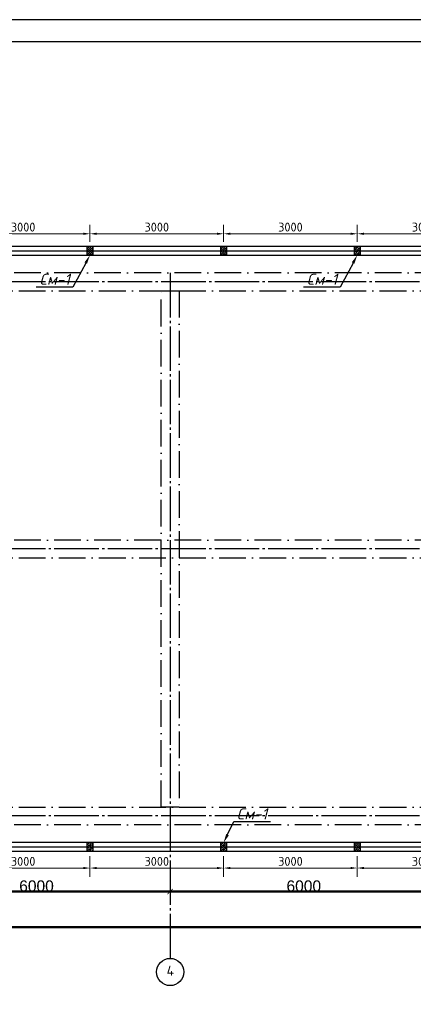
# Model space of a CAD drawing. Header units: millimetres. Extents: x -33345 to 4712671, y -3392 to 121473.
# Tile 982 of 1056: x 3816871 to 3825706, y 64378 to 86501. Entities that reach past the tile are written whole.
import ezdxf
from ezdxf import colors
from ezdxf.entities.mleader import LeaderData, LeaderLine
from ezdxf.math import Vec2, Vec3

# ---------------------------------------------------------------- set-up
doc = ezdxf.new("R2010")
doc.units = ezdxf.units.MM
for name, pattern in [('ACAD_ISO10W100', [18, 12, -3, 0, -3]), ('CENTER2', [28.575, 19.05, -3.175, 3.175, -3.175]), ('ГОСТ 2.303 5', [24, 20, -1.5, 1, -1.5])]:
    doc.linetypes.add(name, pattern=pattern)
doc.layers.add('.', color=7, linetype='Continuous', lineweight=15)
doc.layers.add('0.25', color=7, linetype='Continuous', lineweight=25)
for name, color, linetype in [('00-Axes', 1, 'CENTER2'), ('kcd_tx', 7, 'Continuous'), ('Цоколь', 7, 'Continuous')]:
    doc.layers.add(name, color=color, linetype=linetype)
doc.styles.add('ISOCPEUR', font='isocpeui.ttf', dxfattribs={"height": 300})
doc.styles.add('ISOCPEUR_1.00', font='isocpeui.ttf')
doc.styles.get("Standard").update_dxf_attribs({"font": 'arial.ttf'})
doc.styles.add('X-U-RW-01$0$StyleROMANS', font='GOTHIC.TTF')
doc.styles.add('Размерный_200', font='isocpeur.TTF', dxfattribs={"height": 200})
doc.dimstyles.new('200_стрелка', dxfattribs={"dimtxt": 200, "dimasz": 150, "dimexe": 200, "dimexo": 100, "dimgap": 50, "dimtad": 1, "dimdec": 0, "dimtxsty": 'Размерный_200', "dimcen": 250, "dimdle": 200, "dimclrd": 7, "dimclre": 7, "dimclrt": 7, "dimadec": 0, "dimazin": 0, "dimtfac": 1, "dimtdec": 0, "dimtmove": 1, "dimatfit": 3, "dimldrblk": 'DOTSMALL', "dimfxl": 200, "dimlwd": 5, "dimlwe": 5, "dimarcsym": 0})
doc.dimstyles.new('ISO-25$0', dxfattribs={"dimtxt": 300, "dimasz": 200, "dimexe": 100, "dimexo": 300, "dimgap": 50, "dimtad": 1, "dimdec": 0, "dimtxsty": 'Standard', "dimblk": 'OBLIQUE', "dimcen": 250, "dimadec": 0, "dimazin": 0, "dimtfac": 1, "dimtdec": 0, "dimtmove": 0, "dimatfit": 3, "dimldrblk": 'OBLIQUE', "dimfxl": 1.25, "dimarcsym": 0})

# ---------------------------------------------------------------- blocks, each defined once
blk = doc.blocks.new('*U282')
at = {"layer": '0.25', "color": 5, "linetype": 'Continuous', "lineweight": 25, "ltscale": 100}
blk.add_lwpolyline([(-72619, 0), (0, 0), (0, 42000), (-72619, 42000), (-72619, 0)], dxfattribs=at)
at = {"layer": '0.25', "color": 7, "linetype": 'Continuous', "lineweight": 30, "ltscale": 100}
blk.add_lwpolyline([(-70619, 500), (-500, 500), (-500, 41500), (-70619, 41500), (-70619, 500)], dxfattribs=at)
blk = doc.blocks.new('_ArchTick')
at = {"color": 0, "linetype": 'ByBlock', "const_width": 0.15}
blk.add_lwpolyline([(-0.5, -0.5), (0.5, 0.5)], dxfattribs=at)
blk = doc.blocks.new('*D15')
at = {"color": 0, "lineweight": -2, "transparency": 16777216}
for p, q in [((1041447, -1561152), (1041447, -1561151)), ((1041447, -1561152), (1047447, -1561152)), ((1047447, -1561152), (1047447, -1561151))]:
    blk.add_line(p, q, dxfattribs=at)
at = {"layer": 'Defpoints', "color": 0, "lineweight": 50, "transparency": 16777216}
for p in [(1041447, -1561152), (1047447, -1561152), (1047447, -1561152)]:
    blk.add_point(p, dxfattribs=at)
at = {"color": 0, "lineweight": -2, "transparency": 16777216, "xscale": 120, "yscale": 120, "zscale": 120, "rotation": 180}
blk.add_blockref('_ArchTick', (1041447, -1561152), dxfattribs=at)
at = {"color": 0, "lineweight": -2, "transparency": 16777216, "xscale": 120, "yscale": 120, "zscale": 120}
blk.add_blockref('_ArchTick', (1047447, -1561152), dxfattribs=at)
at = {"color": 0, "lineweight": 0, "transparency": 16777216, "insert": (1044447, -1561027), "char_height": 250, "attachment_point": 5}
blk.add_mtext('6000', dxfattribs=at)
blk = doc.blocks.new('_Oblique')
at = {"color": 0, "linetype": 'ByBlock', "lineweight": -2}
blk.add_line((-0.5, -0.5), (0.5, 0.5), dxfattribs=at)
blk = doc.blocks.new('*D16')
at = {"color": 0, "lineweight": -2, "transparency": 16777216}
for p, q in [((1047447, -1561152), (1047447, -1561151)), ((1047447, -1561152), (1053447, -1561152)), ((1053447, -1561152), (1053447, -1561151))]:
    blk.add_line(p, q, dxfattribs=at)
at = {"layer": 'Defpoints', "color": 0, "lineweight": 50, "transparency": 16777216}
for p in [(1047447, -1561152), (1053447, -1561152), (1053447, -1561152)]:
    blk.add_point(p, dxfattribs=at)
at = {"color": 0, "lineweight": -2, "transparency": 16777216, "xscale": 120, "yscale": 120, "zscale": 120, "rotation": 180}
blk.add_blockref('_ArchTick', (1047447, -1561152), dxfattribs=at)
at = {"color": 0, "lineweight": -2, "transparency": 16777216, "xscale": 120, "yscale": 120, "zscale": 120}
blk.add_blockref('_ArchTick', (1053447, -1561152), dxfattribs=at)
at = {"color": 0, "lineweight": 0, "transparency": 16777216, "insert": (1050447, -1561027), "char_height": 250, "attachment_point": 5}
blk.add_mtext('6000', dxfattribs=at)
blk = doc.blocks.new('*D44')
at = {"color": 0, "lineweight": -2, "transparency": 16777216}
for p, q in [((-36640, -739.375), (-36640, -738.75)), ((22760, -740), (-36640, -740)), ((22760, -739.375), (22760, -738.75))]:
    blk.add_line(p, q, dxfattribs=at)
at = {"layer": 'Defpoints', "color": 0, "lineweight": 0, "transparency": 16777216}
for p in [(-36640, -740), (-36640, -740), (22760, -740)]:
    blk.add_point(p, dxfattribs=at)
at = {"color": 0, "lineweight": -2, "transparency": 16777216, "xscale": 120, "yscale": 120, "zscale": 120, "rotation": 180}
blk.add_blockref('_ArchTick', (-36640, -740), dxfattribs=at)
at = {"color": 0, "lineweight": -2, "transparency": 16777216, "xscale": 120, "yscale": 120, "zscale": 120}
blk.add_blockref('_ArchTick', (22760, -740), dxfattribs=at)
at = {"color": 0, "lineweight": 0, "transparency": 16777216, "insert": (-6940, -614.375), "char_height": 250, "attachment_point": 5}
blk.add_mtext('59400', dxfattribs=at)
blk = doc.blocks.new('*D3615')
at = {"layer": 'Defpoints', "color": 0, "transparency": 16777216}
for p in [(3818448, 81691), (3815448, 81410, 0), (3818448, 81410, 0)]:
    blk.add_point(p, dxfattribs=at)
at = {"layer": 'kcd_tx', "color": 7, "linetype": 'Continuous', "lineweight": 5, "transparency": 16777216}
for p, q in [((3815448, 81510), (3815448, 81891)), ((3818448, 81510), (3818448, 81891)), ((3815598, 81691), (3818298, 81691))]:
    blk.add_line(p, q, dxfattribs=at)
at = {"layer": 'kcd_tx', "color": 7, "transparency": 16777216}
for points in [[(3815598, 81716), (3815598, 81666), (3815448, 81691)], [(3818298, 81716), (3818298, 81666), (3818448, 81691)]]:
    blk.add_solid(points, dxfattribs=at)
at = {"layer": 'kcd_tx', "color": 7, "lineweight": 30, "transparency": 16777216, "insert": (3816948, 81841), "char_height": 200, "attachment_point": 5, "style": 'Размерный_200'}
blk.add_mtext('3000', dxfattribs=at)
blk = doc.blocks.new('_DotSmall')
at = {"color": 0, "linetype": 'ByBlock', "const_width": 0.5}
blk.add_lwpolyline([(-0.0625, 0, 1), (0.0625, 0, 1)], format="xyb", close=True, dxfattribs=at)
blk = doc.blocks.new('*D3616')
at = {"layer": 'Defpoints', "color": 0, "transparency": 16777216}
for p in [(3821448, 81691), (3818448, 81410, 0), (3821448, 81410, 0)]:
    blk.add_point(p, dxfattribs=at)
at = {"layer": 'kcd_tx', "color": 7, "linetype": 'Continuous', "lineweight": 5, "transparency": 16777216}
for p, q in [((3818448, 81510), (3818448, 81891)), ((3821448, 81510), (3821448, 81891)), ((3818598, 81691), (3821298, 81691))]:
    blk.add_line(p, q, dxfattribs=at)
at = {"layer": 'kcd_tx', "color": 7, "transparency": 16777216}
for points in [[(3818598, 81716), (3818598, 81666), (3818448, 81691)], [(3821298, 81716), (3821298, 81666), (3821448, 81691)]]:
    blk.add_solid(points, dxfattribs=at)
at = {"layer": 'kcd_tx', "color": 7, "lineweight": 30, "transparency": 16777216, "insert": (3819948, 81841), "char_height": 200, "attachment_point": 5, "style": 'Размерный_200'}
blk.add_mtext('3000', dxfattribs=at)
blk = doc.blocks.new('*D3617')
at = {"layer": 'Defpoints', "color": 0, "transparency": 16777216}
for p in [(3824448, 81691), (3821448, 81410, 0), (3824448, 81410, 0)]:
    blk.add_point(p, dxfattribs=at)
at = {"layer": 'kcd_tx', "color": 7, "linetype": 'Continuous', "lineweight": 5, "transparency": 16777216}
for p, q in [((3821448, 81510), (3821448, 81891)), ((3824448, 81510), (3824448, 81891)), ((3821598, 81691), (3824298, 81691))]:
    blk.add_line(p, q, dxfattribs=at)
at = {"layer": 'kcd_tx', "color": 7, "transparency": 16777216}
for points in [[(3821598, 81716), (3821598, 81666), (3821448, 81691)], [(3824298, 81716), (3824298, 81666), (3824448, 81691)]]:
    blk.add_solid(points, dxfattribs=at)
at = {"layer": 'kcd_tx', "color": 7, "lineweight": 30, "transparency": 16777216, "insert": (3822948, 81841), "char_height": 200, "attachment_point": 5, "style": 'Размерный_200'}
blk.add_mtext('3000', dxfattribs=at)
blk = doc.blocks.new('*D3618')
at = {"layer": 'Defpoints', "color": 0, "transparency": 16777216}
for p in [(3827448, 81691), (3824448, 81410, 0), (3827448, 81410, 0)]:
    blk.add_point(p, dxfattribs=at)
at = {"layer": 'kcd_tx', "color": 7, "linetype": 'Continuous', "lineweight": 5, "transparency": 16777216}
for p, q in [((3824448, 81510), (3824448, 81891)), ((3827448, 81510), (3827448, 81891)), ((3824598, 81691), (3827298, 81691))]:
    blk.add_line(p, q, dxfattribs=at)
at = {"layer": 'kcd_tx', "color": 7, "transparency": 16777216}
for points in [[(3824598, 81716), (3824598, 81666), (3824448, 81691)], [(3827298, 81716), (3827298, 81666), (3827448, 81691)]]:
    blk.add_solid(points, dxfattribs=at)
at = {"layer": 'kcd_tx', "color": 7, "lineweight": 30, "transparency": 16777216, "insert": (3825948, 81841), "char_height": 200, "attachment_point": 5, "style": 'Размерный_200'}
blk.add_mtext('3000', dxfattribs=at)
blk = doc.blocks.new('*D3594')
at = {"layer": 'Defpoints', "color": 0, "transparency": 16777216}
for p in [(3824448, 67810, 0), (3827448, 67810, 0), (3824448, 67440)]:
    blk.add_point(p, dxfattribs=at)
at = {"layer": 'kcd_tx', "color": 7, "linetype": 'Continuous', "lineweight": 5, "transparency": 16777216}
for p, q in [((3824448, 67710), (3824448, 67240)), ((3827448, 67710), (3827448, 67240)), ((3827298, 67440), (3824598, 67440))]:
    blk.add_line(p, q, dxfattribs=at)
at = {"layer": 'kcd_tx', "color": 7, "transparency": 16777216}
for points in [[(3824598, 67465), (3824598, 67415), (3824448, 67440)], [(3827298, 67465), (3827298, 67415), (3827448, 67440)]]:
    blk.add_solid(points, dxfattribs=at)
at = {"layer": 'kcd_tx', "color": 7, "lineweight": 30, "transparency": 16777216, "insert": (3825948, 67590), "char_height": 200, "attachment_point": 5, "style": 'Размерный_200'}
blk.add_mtext('3000', dxfattribs=at)
blk = doc.blocks.new('*D3595')
at = {"layer": 'Defpoints', "color": 0, "transparency": 16777216}
for p in [(3821448, 67810, 0), (3824448, 67810, 0), (3821448, 67440)]:
    blk.add_point(p, dxfattribs=at)
at = {"layer": 'kcd_tx', "color": 7, "linetype": 'Continuous', "lineweight": 5, "transparency": 16777216}
for p, q in [((3821448, 67710), (3821448, 67240)), ((3824448, 67710), (3824448, 67240)), ((3824298, 67440), (3821598, 67440))]:
    blk.add_line(p, q, dxfattribs=at)
at = {"layer": 'kcd_tx', "color": 7, "transparency": 16777216}
for points in [[(3821598, 67465), (3821598, 67415), (3821448, 67440)], [(3824298, 67465), (3824298, 67415), (3824448, 67440)]]:
    blk.add_solid(points, dxfattribs=at)
at = {"layer": 'kcd_tx', "color": 7, "lineweight": 30, "transparency": 16777216, "insert": (3822948, 67590), "char_height": 200, "attachment_point": 5, "style": 'Размерный_200'}
blk.add_mtext('3000', dxfattribs=at)
blk = doc.blocks.new('*D3596')
at = {"layer": 'Defpoints', "color": 0, "transparency": 16777216}
for p in [(3818448, 67810, 0), (3821448, 67810, 0), (3818448, 67440)]:
    blk.add_point(p, dxfattribs=at)
at = {"layer": 'kcd_tx', "color": 7, "linetype": 'Continuous', "lineweight": 5, "transparency": 16777216}
for p, q in [((3818448, 67710), (3818448, 67240)), ((3821448, 67710), (3821448, 67240)), ((3821298, 67440), (3818598, 67440))]:
    blk.add_line(p, q, dxfattribs=at)
at = {"layer": 'kcd_tx', "color": 7, "transparency": 16777216}
for points in [[(3818598, 67465), (3818598, 67415), (3818448, 67440)], [(3821298, 67465), (3821298, 67415), (3821448, 67440)]]:
    blk.add_solid(points, dxfattribs=at)
at = {"layer": 'kcd_tx', "color": 7, "lineweight": 30, "transparency": 16777216, "insert": (3819948, 67590), "char_height": 200, "attachment_point": 5, "style": 'Размерный_200'}
blk.add_mtext('3000', dxfattribs=at)
blk = doc.blocks.new('*D3597')
at = {"layer": 'Defpoints', "color": 0, "transparency": 16777216}
for p in [(3815448, 67810, 0), (3818448, 67810, 0), (3815448, 67440)]:
    blk.add_point(p, dxfattribs=at)
at = {"layer": 'kcd_tx', "color": 7, "linetype": 'Continuous', "lineweight": 5, "transparency": 16777216}
for p, q in [((3815448, 67710), (3815448, 67240)), ((3818448, 67710), (3818448, 67240)), ((3818298, 67440), (3815598, 67440))]:
    blk.add_line(p, q, dxfattribs=at)
at = {"layer": 'kcd_tx', "color": 7, "transparency": 16777216}
for points in [[(3815598, 67465), (3815598, 67415), (3815448, 67440)], [(3818298, 67465), (3818298, 67415), (3818448, 67440)]]:
    blk.add_solid(points, dxfattribs=at)
at = {"layer": 'kcd_tx', "color": 7, "lineweight": 30, "transparency": 16777216, "insert": (3816948, 67590), "char_height": 200, "attachment_point": 5, "style": 'Размерный_200'}
blk.add_mtext('3000', dxfattribs=at)
blk = doc.blocks.new('fgfgfgfgggffrw')
at = {"layer": '00-Axes', "color": 251, "linetype": 'ГОСТ 2.303 5', "ltscale": 50, "true_color": 0x636466}
for points in [[(-18640, 13960), (-18640, -1440)], [(22960, 13760), (-41640, 13760)], [(22960, 7760), (-41640, 7760)], [(22960, 1760), (-41640, 1760)]]:
    blk.add_lwpolyline(points, dxfattribs=at)
at = {"layer": '00-Axes', "color": 219, "linetype": 'ByBlock', "ltscale": 100, "true_color": 0x642165}
blk.add_circle((-18640, -1746), 306, dxfattribs=at)
at = {"layer": '00-Axes', "color": 219, "linetype": 'ByBlock', "ltscale": 100, "true_color": 0x642165, "insert": (-19021.2, -1606.2), "char_height": 226.059, "attachment_point": 1, "style": 'ISOCPEUR_1.00'}
blk.add_mtext_dynamic_manual_height_columns('\\pxqc;{\\fISOCPEUR|b0|i0|c204|p34;4}', width=772.479, gutter_width=706.4, heights=[0], dxfattribs=at)
at = {"color": 18, "lineweight": 0, "true_color": 0x000000}
for base, p1, p2, picture, middle in [((-18640, 60), (-24640, 60), (-18640, 60), '*D15', (-21640, 185.6)), ((-12640, 60), (-18640, 60), (-12640, 60), '*D16', (-15640, 185.6))]:
    dim = blk.add_linear_dim(base=base, p1=p1, p2=p2, dimstyle='ISO-25$0', dxfattribs=at)
    dim.commit()
    dim.dimension.update_dxf_attribs({"geometry": picture, "text_midpoint": middle, "insert": (-1066086.8, 1561212.4)})
dim = blk.add_linear_dim(base=(-36640, -740), p1=(22760, -740), p2=(-36640, -740), dimstyle='ISO-25$0', dxfattribs=at)
dim.commit()
dim.dimension.update_dxf_attribs({"geometry": '*D44', "text_midpoint": (-6940, -614.4)})

msp = doc.modelspace()

# ---------------------------------------------------------------- hatches: boundary and pattern name
at = {"layer": 'Цоколь', "lineweight": 0}
h = msp.add_hatch(dxfattribs=at)
h.set_pattern_fill('ANSI36', color=256, scale=10)
h.set_pattern_definition([(45, (-37557.835, -1455798.857), (16.83798023, 61.73926083), [79.375, -15.875, 0, -15.875])])
h.paths.add_polyline_path([(3818383.27, 81410.219), (3818513.27, 81410.219), (3818513.27, 81210.219), (3818383.27, 81210.219)])
h = msp.add_hatch(dxfattribs=at)
h.set_pattern_fill('ANSI36', color=256, scale=10)
h.set_pattern_definition([(45, (-34557.816, -1455798.857), (16.83798023, 61.73926083), [79.375, -15.875, 0, -15.875])])
h.paths.add_polyline_path([(3821383.288, 81410.219), (3821513.288, 81410.219), (3821513.288, 81210.219), (3821383.288, 81210.219)])
h = msp.add_hatch(dxfattribs=at)
h.set_pattern_fill('ANSI36', color=256, scale=10)
h.set_pattern_definition([(45, (-31557.798, -1455798.857), (16.83798023, 61.73926083), [79.375, -15.875, 0, -15.875])])
h.paths.add_polyline_path([(3824383.307, 81410.219), (3824513.307, 81410.219), (3824513.307, 81210.219), (3824383.307, 81210.219)])
h = msp.add_hatch(dxfattribs=at)
h.set_pattern_fill('ANSI36', color=256, scale=10)
h.set_pattern_definition([(45, (-37557.835, -1469198.857), (16.83798023, 61.73926083), [79.375, -15.875, 0, -15.875])])
h.paths.add_polyline_path([(3818383.27, 68010.219), (3818513.27, 68010.219), (3818513.27, 67810.219), (3818383.27, 67810.219)])
h = msp.add_hatch(dxfattribs=at)
h.set_pattern_fill('ANSI36', color=256, scale=10)
h.set_pattern_definition([(45, (-34557.816, -1469198.857), (16.83798023, 61.73926083), [79.375, -15.875, 0, -15.875])])
h.paths.add_polyline_path([(3821383.288, 68010.219), (3821513.288, 68010.219), (3821513.288, 67810.219), (3821383.288, 67810.219)])
h = msp.add_hatch(dxfattribs=at)
h.set_pattern_fill('ANSI36', color=256, scale=10)
h.set_pattern_definition([(45, (-31557.798, -1469198.857), (16.83798023, 61.73926083), [79.375, -15.875, 0, -15.875])])
h.paths.add_polyline_path([(3824383.307, 68010.219), (3824513.307, 68010.219), (3824513.307, 67810.219), (3824383.307, 67810.219)])

# ---------------------------------------------------------------- linework, layer by layer
at = {"color": 177, "lineweight": 30, "true_color": 0x293189, "elevation": -0.004}
for points in [[(3801448.157, 81410.219), (3862448.157, 81410.219), (3862448.157, 67810.219), (3801448.157, 67810.219)], [(3801648.157, 81210.219), (3862248.157, 81210.219), (3862248.157, 68010.219), (3801648.157, 68010.219)]]:
    msp.add_lwpolyline(points, close=True, dxfattribs=at)
at = {"color": 6, "lineweight": 30, "elevation": -0.004}
msp.add_lwpolyline([(3801548.157, 81310.219), (3862348.157, 81310.219), (3862348.157, 67910.219), (3801548.157, 67910.219)], close=True, dxfattribs=at)
at = {"color": 219, "lineweight": 30, "true_color": 0x642165}
for points, elevation in [([(3818383.27, 81410.219), (3818513.27, 81410.219), (3818513.27, 81210.219), (3818383.27, 81210.219)], -0.021), ([(3821383.288, 81410.219), (3821513.288, 81410.219), (3821513.288, 81210.219), (3821383.288, 81210.219)], -0.025), ([(3824383.307, 81410.219), (3824513.307, 81410.219), (3824513.307, 81210.219), (3824383.307, 81210.219)], -0.029), ([(3818383.27, 68010.219), (3818513.27, 68010.219), (3818513.27, 67810.219), (3818383.27, 67810.219)], -0.021), ([(3821383.288, 68010.219), (3821513.288, 68010.219), (3821513.288, 67810.219), (3821383.288, 67810.219)], -0.025), ([(3824383.307, 68010.219), (3824513.307, 68010.219), (3824513.307, 67810.219), (3824383.307, 67810.219)], -0.029)]:
    msp.add_lwpolyline(points, close=True, dxfattribs=dict(at, elevation=elevation))
at = {"color": 177, "linetype": 'ACAD_ISO10W100', "ltscale": 50, "true_color": 0x293189, "elevation": -0.004}
for points in [[(3802448.157, 80410.219), (3861448.157, 80410.219), (3861448.157, 80810.219), (3802448.157, 80810.219)], [(3820448.157, 68810.219), (3820048.157, 68810.219), (3820048.157, 80410.219), (3820448.157, 80410.219)], [(3802448.157, 74410.219), (3861448.157, 74410.219), (3861448.157, 74810.219), (3802448.157, 74810.219)], [(3861448.157, 68410.219), (3802448.157, 68410.219), (3802448.157, 68810.219), (3861448.157, 68810.219)]]:
    msp.add_lwpolyline(points, close=True, dxfattribs=at)

# ---------------------------------------------------------------- block references
at = {"color": 244, "lineweight": 50, "true_color": 0x991b1e}
msp.add_blockref('fgfgfgfgggffrw', (3838888.157, 66850.219, -0.004), dxfattribs=at)
at = {"layer": '0.25', "ltscale": 100, "transparency": 33554687}
msp.add_blockref('*U282', (3866006.128, 44501.326), dxfattribs=at)

# ---------------------------------------------------------------- texts
at = {"layer": '.', "char_height": 300, "attachment_point": 1, "style": 'X-U-RW-01$0$StyleROMANS'}
for s, insert, width in [('\\pi1269.0585;{\\LАрматурная сетка СГ-1\\P\\pi288.19514;}(разработана на 1 пог.м. длины)', (3758878.772, 71756.199, -2718483), 7399.29987), ('\\pi1358.97214;{\\LАрматурная сетка СГ-2\\P\\pi418.08158;}(разработана на 1 пог.м. длины)', (3775335.782, 71495.041, -2718483), 7659.07275)]:
    msp.add_mtext(s, dxfattribs=dict(at, insert=insert, width=width))

# ---------------------------------------------------------------- dimensions: what is measured, and where the dimension line sits
at = {"layer": 'kcd_tx', "color": 6, "lineweight": 30}
for base, p1, p2, picture, middle in [((3818448.27, 81691.212), (3815448.251, 81410.219, -0.017), (3818448.27, 81410.219, -0.021), '*D3615', (3816948.26, 81841.212)), ((3821448.288, 81691.212), (3818448.27, 81410.219, -0.021), (3821448.288, 81410.219, -0.025), '*D3616', (3819948.279, 81841.212)), ((3824448.307, 81691.212), (3821448.288, 81410.219, -0.025), (3824448.307, 81410.219, -0.029), '*D3617', (3822948.298, 81841.212)), ((3827448.326, 81691.212), (3824448.307, 81410.219, -0.029), (3827448.326, 81410.219, -0.033), '*D3618', (3825948.317, 81841.212)), ((3815448.251, 67440.148), (3818448.27, 67810.219, -0.021), (3815448.251, 67810.219, -0.017), '*D3597', (3816948.26, 67590.148)), ((3818448.27, 67440.148), (3821448.288, 67810.219, -0.025), (3818448.27, 67810.219, -0.021), '*D3596', (3819948.279, 67590.148)), ((3821448.288, 67440.148), (3824448.307, 67810.219, -0.029), (3821448.288, 67810.219, -0.025), '*D3595', (3822948.298, 67590.148)), ((3824448.307, 67440.148), (3827448.326, 67810.219, -0.033), (3824448.307, 67810.219, -0.029), '*D3594', (3825948.317, 67590.148))]:
    dim = msp.add_linear_dim(base=base, p1=p1, p2=p2, dimstyle='200_стрелка', dxfattribs=at)
    dim.commit()
    dim.dimension.update_dxf_attribs({"geometry": picture, "text_midpoint": middle})

# ---------------------------------------------------------------- leaders
at = {"ltscale": 1000, "transparency": 33554687}
ml = msp.add_multileader_mtext('Standard', dxfattribs=at)
ml.set_content('См-1', color=256, style='ISOCPEUR')
ml.set_leader_properties(color=256)
ml.build(insert=Vec2(0, 0))
ml.multileader.update_dxf_attribs({"text_left_attachment_type": 6, "text_right_attachment_type": 6, "dogleg_length": 1, "arrow_head_size": 200})
ctx = ml.context
ctx.base_point, ctx.char_height, ctx.arrow_head_size, ctx.landing_gap_size, ctx.plane_origin = Vec3(3817250.976, 80493.791, -0.021), 250, 200, 50, Vec3(3818954.07, 84979.452, -0.021)
ctx.left_attachment, ctx.right_attachment, ctx.text_align_type = 6, 6, 1
notes = []
notes.append((ctx, [(1, (1, 1, 0), (3818063.718, 80493.791, -0.021), (-1, 0), 1, [(0, [(3818448.27, 81210.219, -0.021)], 0, [])])]))
ctx.mtext.insert, ctx.mtext.alignment, ctx.mtext.flow_direction = Vec3(3817656.847, 80793.791, -0.021), 2, 5
ml = msp.add_multileader_mtext('Standard', dxfattribs=at)
ml.set_content('См-1', color=256, style='ISOCPEUR')
ml.set_leader_properties(color=256)
ml.build(insert=Vec2(0, 0))
ml.multileader.update_dxf_attribs({"text_left_attachment_type": 6, "text_right_attachment_type": 6, "dogleg_length": 1, "arrow_head_size": 200})
ctx = ml.context
ctx.base_point, ctx.char_height, ctx.arrow_head_size, ctx.landing_gap_size, ctx.plane_origin = Vec3(3823251.013, 80493.791, -0.029), 250, 200, 50, Vec3(3824954.107, 84979.452, -0.029)
ctx.left_attachment, ctx.right_attachment, ctx.text_align_type = 6, 6, 1
notes.append((ctx, [(1, (1, 1, 0), (3824063.756, 80493.791, -0.029), (-1, 0), 1, [(0, [(3824448.307, 81210.219, -0.029)], 0, [])])]))
ctx.mtext.insert, ctx.mtext.alignment, ctx.mtext.flow_direction = Vec3(3823656.884, 80793.791, -0.029), 2, 5
ml = msp.add_multileader_mtext('Standard', dxfattribs=at)
ml.set_content('См-1', color=256, style='ISOCPEUR')
ml.set_leader_properties(color=256)
ml.build(insert=Vec2(0, 0))
ml.multileader.update_dxf_attribs({"text_left_attachment_type": 6, "text_right_attachment_type": 6, "dogleg_length": 1, "arrow_head_size": 200})
ctx = ml.context
ctx.base_point, ctx.char_height, ctx.arrow_head_size, ctx.landing_gap_size, ctx.plane_origin = Vec3(3821679.801, 68482.289, -0.025), 250, 200, 50, Vec3(3821954.088, 71779.452, -0.025)
ctx.left_attachment, ctx.right_attachment, ctx.text_align_type = 6, 6, 1
notes.append((ctx, [(0, (1, 1, 0), (3821678.801, 68482.289, -0.025), (1, 0), 1, [(0, [(3821448.288, 68010.219, -0.025)], 0, [])])]))
ctx.mtext.insert, ctx.mtext.alignment, ctx.mtext.flow_direction = Vec3(3822085.672, 68782.289, -0.025), 2, 5
for ctx, leaders in notes:
    for number, flags, end, landing, length, lines in leaders:
        leader = LeaderData()
        leader.index, (leader.has_last_leader_line, leader.has_dogleg_vector, leader.attachment_direction) = number, flags
        leader.last_leader_point, leader.dogleg_vector, leader.dogleg_length = Vec3(end), Vec3(landing), length
        for number, points, colour, breaks in lines:
            line = LeaderLine()
            line.index, line.vertices, line.color, line.breaks = number, Vec3.list(points), colors.encode_raw_color(colour), breaks
            leader.lines.append(line)
        ctx.leaders.append(leader)

doc.saveas('drawing.dxf')
